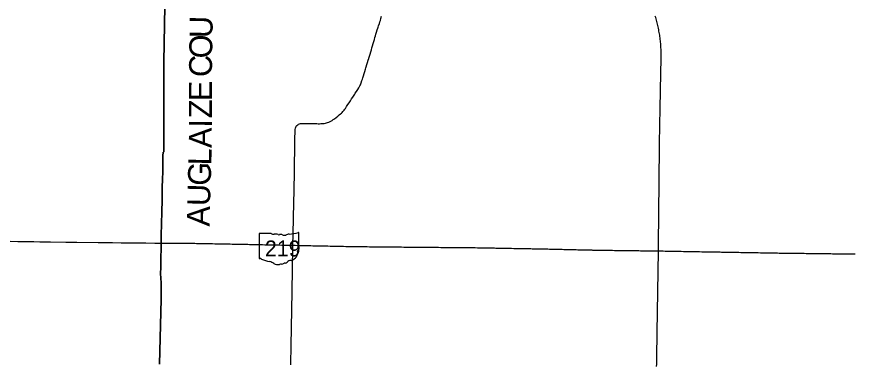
# Model space of a CAD drawing. Extents: x 0 to 34, y 0 to 22.
# Drawn here: x 4.103 to 4.689, y 19.413 to 19.656 of the extents above; entities that cross this region are included whole.
import ezdxf

# ---------------------------------------------------------------- set-up
doc = ezdxf.new("R2010")
doc.units = 0
for name, color, linetype in [('GM_X_County', 7, 'Continuous'), ('GM_X_County_Text', 7, 'Continuous'), ('GM_X_State_Location', 7, 'Continuous'), ('GM_X_State_Route', 7, 'Continuous'), ('GM_X_State_Shield', 7, 'Continuous')]:
    doc.layers.add(name, color=color, linetype=linetype)

msp = doc.modelspace()

# ---------------------------------------------------------------- linework, layer by layer
at = {"layer": 'GM_X_County'}
for points in [[(4.20874, 19.79508), (4.20566, 19.62427), (4.20556, 19.5614), (4.20547, 19.56133), (4.2054, 19.56127), (4.20535, 19.56121), (4.20531, 19.56115), (4.20527, 19.56107), (4.20523, 19.56097), (4.20519, 19.56086), (4.20517, 19.56076), (4.20515, 19.56061), (4.20512, 19.56041), (4.2051, 19.56013), (4.20508, 19.5598), (4.20502, 19.55558), (4.2049, 19.54762), (4.2048, 19.54209), (4.2046, 19.53666), (4.20455, 19.53397), (4.20448, 19.52949), (4.2044, 19.52543), (4.20431, 19.52169), (4.20417, 19.51684), (4.2041, 19.51363), (4.20398, 19.50904), (4.2039, 19.50535), (4.20383, 19.50272), (4.20374, 19.49762), (4.2037, 19.49402), (4.20359, 19.48711), (4.20351, 19.48125), (4.2035, 19.48017), (4.20349, 19.47923), (4.20347, 19.47853), (4.20345, 19.47814), (4.20343, 19.47771), (4.20341, 19.47733), (4.2034, 19.47698), (4.20338, 19.47662), (4.20334, 19.47624), (4.2038, 19.46974), (4.20375, 19.45828), (4.20254, 19.41274)], [(4.20254, 19.41274), (4.20375, 19.45828), (4.2038, 19.46974), (4.20334, 19.47624), (4.20338, 19.47662), (4.2034, 19.47698), (4.20341, 19.47733), (4.20343, 19.47771), (4.20345, 19.47814), (4.20347, 19.47853), (4.20349, 19.47923), (4.2035, 19.48017), (4.20351, 19.48125), (4.20359, 19.48711), (4.2037, 19.49402), (4.20374, 19.49762), (4.20383, 19.50272), (4.2039, 19.50535), (4.20398, 19.50904), (4.2041, 19.51363), (4.20417, 19.51684), (4.20431, 19.52169), (4.2044, 19.52543), (4.20448, 19.52949), (4.20455, 19.53397), (4.2046, 19.53666), (4.2048, 19.54209), (4.2049, 19.54762), (4.20502, 19.55558), (4.20508, 19.5598), (4.2051, 19.56013), (4.20512, 19.56041), (4.20515, 19.56061), (4.20517, 19.56076), (4.20519, 19.56086), (4.20523, 19.56097), (4.20527, 19.56107), (4.20531, 19.56115), (4.20535, 19.56121), (4.2054, 19.56127), (4.20547, 19.56133), (4.20556, 19.5614), (4.20566, 19.62427), (4.20874, 19.79508)]]:
    msp.add_lwpolyline(points, dxfattribs=at)
at = {"layer": 'GM_X_State_Route'}
for points in [[(4.35666, 19.65127), (4.35706, 19.65255), (4.35736, 19.65351), (4.35776, 19.65484), (4.35824, 19.65654)], [(4.5541, 19.62853), (4.5541, 19.62889), (4.55409, 19.63038), (4.55406, 19.63188), (4.55401, 19.63337), (4.55395, 19.63435), (4.5539, 19.63533), (4.55382, 19.63631), (4.55375, 19.63728), (4.55365, 19.63826), (4.55355, 19.63924), (4.55344, 19.64021), (4.55332, 19.64118), (4.55318, 19.64215), (4.55304, 19.64313), (4.55289, 19.64409), (4.55273, 19.64506), (4.55255, 19.64603), (4.55237, 19.64699), (4.55217, 19.64795), (4.55197, 19.64891), (4.55175, 19.64987), (4.55153, 19.65082), (4.55129, 19.65177), (4.55105, 19.65272), (4.55079, 19.65367), (4.55053, 19.65461), (4.55025, 19.65555), (4.54997, 19.65649)], [(4.35581, 19.64878), (4.35613, 19.64973), (4.35666, 19.65127)], [(4.34919, 19.62672), (4.34931, 19.62711), (4.34973, 19.62852), (4.35015, 19.62992), (4.3506, 19.63144), (4.35105, 19.63295), (4.35147, 19.63436), (4.35188, 19.63576), (4.35233, 19.63728), (4.35277, 19.63874), (4.35318, 19.64012), (4.35359, 19.64151), (4.35393, 19.64266), (4.35425, 19.64374)], [(4.35425, 19.64374), (4.35473, 19.64534), (4.35518, 19.64687), (4.35556, 19.64807), (4.35581, 19.64878)], [(4.29608, 19.49608), (4.29611, 19.49766), (4.29615, 19.49924), (4.29619, 19.50082), (4.29622, 19.50241), (4.29626, 19.50399), (4.29629, 19.50557), (4.29633, 19.50715), (4.29637, 19.50873), (4.2964, 19.51031), (4.29644, 19.5119), (4.29648, 19.51348), (4.29651, 19.51506), (4.29655, 19.51664), (4.29659, 19.51822), (4.29662, 19.5198), (4.29666, 19.52139), (4.29669, 19.52297), (4.29673, 19.52455), (4.29677, 19.52613), (4.2968, 19.52771), (4.29684, 19.52929), (4.29687, 19.53087), (4.29691, 19.53246), (4.29695, 19.53404), (4.29698, 19.53562), (4.29702, 19.53711), (4.29705, 19.53861), (4.29707, 19.54019), (4.2971, 19.54177), (4.29712, 19.54336), (4.29714, 19.54494), (4.29716, 19.54652), (4.29718, 19.5481), (4.29721, 19.54968), (4.29723, 19.55127), (4.29725, 19.55285), (4.29727, 19.55443), (4.29729, 19.55601), (4.29732, 19.55759), (4.29733, 19.55878), (4.29735, 19.55996), (4.29738, 19.56154), (4.2974, 19.56312), (4.29743, 19.5647), (4.29746, 19.56628), (4.29748, 19.56787), (4.29751, 19.56945), (4.29754, 19.57101), (4.29756, 19.57258), (4.29759, 19.5739), (4.29761, 19.57523), (4.29769, 19.57618), (4.29777, 19.57714), (4.29796, 19.57814), (4.2982, 19.57886), (4.29848, 19.57934), (4.29896, 19.57991), (4.29945, 19.58039), (4.30013, 19.58079), (4.30076, 19.58105), (4.30147, 19.58122), (4.30186, 19.5813), (4.30241, 19.58133), (4.30335, 19.58133), (4.30493, 19.58131), (4.30651, 19.58129), (4.30809, 19.58126), (4.30967, 19.58124), (4.31126, 19.58122), (4.31284, 19.5812), (4.31373, 19.58119), (4.31462, 19.58117), (4.31577, 19.58121), (4.31692, 19.58125), (4.31798, 19.58137), (4.31904, 19.58158), (4.32024, 19.58192), (4.3213, 19.5823), (4.32221, 19.58272), (4.32267, 19.58297), (4.32366, 19.58352), (4.32441, 19.58403), (4.32517, 19.58454), (4.32639, 19.58554), (4.32761, 19.58654), (4.32857, 19.58733), (4.32952, 19.58811), (4.33007, 19.58859), (4.3306, 19.58909), (4.33111, 19.58961), (4.33159, 19.59015), (4.33205, 19.59071), (4.33248, 19.5913), (4.33289, 19.5919), (4.33375, 19.59322), (4.33462, 19.59455), (4.33548, 19.59588), (4.33634, 19.5972), (4.3372, 19.59853), (4.33806, 19.59986), (4.33892, 19.60118), (4.33937, 19.60187), (4.33981, 19.60255), (4.34066, 19.60382), (4.3415, 19.60509), (4.34226, 19.60636), (4.34302, 19.60762), (4.34351, 19.60849), (4.34397, 19.6098), (4.34447, 19.6113), (4.34479, 19.61227), (4.34511, 19.61325), (4.34557, 19.61476), (4.34603, 19.61628), (4.34649, 19.61779), (4.34695, 19.6193), (4.34722, 19.62018), (4.34749, 19.62105), (4.34794, 19.62257), (4.3484, 19.62408), (4.34885, 19.6256), (4.34919, 19.62672)], [(4.55351, 19.59859), (4.55355, 19.60017), (4.55358, 19.60175), (4.55361, 19.60333), (4.55364, 19.60491), (4.55367, 19.60649), (4.5537, 19.60807), (4.55373, 19.60966), (4.55376, 19.61124), (4.55379, 19.61282), (4.55383, 19.6144), (4.55386, 19.61598), (4.55389, 19.61756), (4.55392, 19.61915), (4.55395, 19.62073), (4.55398, 19.62231), (4.55401, 19.62389), (4.55405, 19.62547), (4.55406, 19.62643), (4.55408, 19.62739), (4.5541, 19.62853)], [(4.55091, 19.41123), (4.55094, 19.41281), (4.55097, 19.41439), (4.55099, 19.41597), (4.55102, 19.41756), (4.55104, 19.41914), (4.55107, 19.42072), (4.55109, 19.4223), (4.55112, 19.42388), (4.55115, 19.42547), (4.55117, 19.42705), (4.5512, 19.42863), (4.55122, 19.43021), (4.55125, 19.4318), (4.55127, 19.43338), (4.5513, 19.43496), (4.55133, 19.43654), (4.55135, 19.43812), (4.55138, 19.43971), (4.5514, 19.44129), (4.55143, 19.44287), (4.55145, 19.44445), (4.55148, 19.44603), (4.5515, 19.44762), (4.55153, 19.4492), (4.55156, 19.45078), (4.55158, 19.45236), (4.55161, 19.45394), (4.55163, 19.45553), (4.55166, 19.45711), (4.55168, 19.45869), (4.55171, 19.46027), (4.55173, 19.46185), (4.55176, 19.46344), (4.55179, 19.46502), (4.55181, 19.4666), (4.55184, 19.46818), (4.55186, 19.46977), (4.55189, 19.47135), (4.55191, 19.47293), (4.55194, 19.47451), (4.55197, 19.47609), (4.55199, 19.47768), (4.55202, 19.47926), (4.55204, 19.48084), (4.55207, 19.48242), (4.55209, 19.484), (4.55212, 19.48559), (4.55214, 19.48717), (4.55217, 19.48875), (4.5522, 19.49033), (4.55221, 19.49123), (4.55222, 19.49212), (4.55223, 19.4937), (4.55225, 19.49529), (4.55226, 19.49687), (4.55227, 19.49845), (4.55228, 19.50003), (4.55229, 19.50162), (4.5523, 19.5032), (4.5523, 19.50411), (4.55231, 19.50501), (4.55233, 19.50659), (4.55234, 19.50818), (4.55236, 19.50976), (4.55237, 19.51134), (4.55239, 19.51292), (4.55241, 19.5145), (4.55242, 19.51609), (4.55244, 19.51767), (4.55246, 19.51925), (4.55247, 19.52083), (4.55249, 19.52242), (4.55251, 19.524), (4.55252, 19.52558), (4.55254, 19.52716), (4.55255, 19.52874), (4.55257, 19.53033), (4.55259, 19.53191), (4.5526, 19.53349), (4.55262, 19.53507), (4.55264, 19.53665), (4.55265, 19.53824), (4.55267, 19.53982), (4.55269, 19.5414), (4.5527, 19.54298), (4.55272, 19.54456), (4.55274, 19.54615), (4.55275, 19.54773), (4.55277, 19.54931), (4.55279, 19.55089), (4.5528, 19.55247), (4.55282, 19.55406), (4.55284, 19.55564), (4.55285, 19.55722), (4.55287, 19.5588), (4.55289, 19.56039), (4.5529, 19.56197), (4.55292, 19.56355), (4.55294, 19.56513), (4.55295, 19.56671), (4.55297, 19.5683), (4.55298, 19.56958), (4.553, 19.57086), (4.55302, 19.57244), (4.55303, 19.57326), (4.55304, 19.57408), (4.55307, 19.57566), (4.55308, 19.57648), (4.55309, 19.57729), (4.55312, 19.57887), (4.55316, 19.58046), (4.55319, 19.58204), (4.55322, 19.58362), (4.55325, 19.5852), (4.55328, 19.58678), (4.55331, 19.58836), (4.55334, 19.58994), (4.55337, 19.59153), (4.55341, 19.59311), (4.55344, 19.59469), (4.55347, 19.59627), (4.55349, 19.59743), (4.55351, 19.59859)], [(4.09796, 19.49892), (4.10328, 19.49881), (4.10834, 19.49873), (4.11462, 19.49863), (4.11885, 19.49857), (4.12221, 19.49851), (4.12638, 19.49843), (4.13708, 19.49833), (4.1397, 19.49832), (4.14009, 19.49832), (4.14478, 19.49825), (4.15971, 19.49806), (4.16967, 19.49791), (4.17579, 19.49784), (4.18101, 19.49781), (4.19314, 19.49766), (4.19931, 19.49759), (4.20179, 19.49759), (4.20376, 19.49757)], [(4.20376, 19.49757), (4.20534, 19.49758), (4.20693, 19.4976), (4.20851, 19.49761), (4.21009, 19.49762), (4.21167, 19.49763), (4.21325, 19.49764), (4.21406, 19.49765), (4.21486, 19.49765), (4.21645, 19.49763), (4.21803, 19.4976), (4.21961, 19.49757), (4.22119, 19.49754), (4.22277, 19.49751), (4.22436, 19.49748), (4.22594, 19.49745), (4.2273, 19.49743), (4.22866, 19.4974), (4.23024, 19.49737), (4.23182, 19.49734), (4.23341, 19.49732), (4.23499, 19.49729), (4.23657, 19.49726), (4.23815, 19.49723), (4.23973, 19.4972), (4.24132, 19.49717), (4.2429, 19.49714), (4.24448, 19.49711), (4.24606, 19.49709), (4.24765, 19.49706), (4.24923, 19.49703), (4.25081, 19.497), (4.25219, 19.49697), (4.25357, 19.49695), (4.25516, 19.49692), (4.25674, 19.49688), (4.25832, 19.49685), (4.2599, 19.49682), (4.26148, 19.49679), (4.26306, 19.49676), (4.26441, 19.49673), (4.26575, 19.4967), (4.26733, 19.49667), (4.26891, 19.49664), (4.26984, 19.49662), (4.27077, 19.4966), (4.27235, 19.49657), (4.27359, 19.49654), (4.27483, 19.49651), (4.27641, 19.49648), (4.27799, 19.49645), (4.27957, 19.49642), (4.28068, 19.4964), (4.2818, 19.49637), (4.28338, 19.49634), (4.28427, 19.49632), (4.28515, 19.4963), (4.28673, 19.49627), (4.28831, 19.49624), (4.2899, 19.49621), (4.29148, 19.49617), (4.29306, 19.49614), (4.29457, 19.49611), (4.29608, 19.49608), (4.29766, 19.49605), (4.29924, 19.49601), (4.30082, 19.49598), (4.30162, 19.49596), (4.30242, 19.49595), (4.30401, 19.49592), (4.30559, 19.49588), (4.30717, 19.49585), (4.30875, 19.49582), (4.31003, 19.49579), (4.3113, 19.49576), (4.31289, 19.49573), (4.31447, 19.4957), (4.31542, 19.49568), (4.31638, 19.49566), (4.31735, 19.49564), (4.31893, 19.49561), (4.32051, 19.49557), (4.32209, 19.49554), (4.32367, 19.49551), (4.32525, 19.49547), (4.32683, 19.49544), (4.32842, 19.49541), (4.33, 19.49537), (4.33158, 19.49534), (4.33316, 19.49531), (4.33474, 19.49528), (4.33632, 19.49524), (4.33747, 19.49522), (4.33861, 19.4952), (4.34019, 19.49518), (4.34177, 19.49516), (4.34336, 19.49515), (4.34494, 19.49513), (4.34652, 19.49512), (4.3481, 19.4951), (4.34968, 19.49509), (4.35127, 19.49507), (4.35285, 19.49506), (4.35443, 19.49504), (4.35601, 19.49502), (4.35759, 19.49501), (4.35876, 19.495), (4.35992, 19.49499), (4.3615, 19.49497), (4.36308, 19.49495), (4.36467, 19.49494), (4.36625, 19.49492), (4.36783, 19.49491), (4.36941, 19.49489), (4.37078, 19.49488), (4.37215, 19.49487), (4.37373, 19.49485), (4.37531, 19.49483), (4.37625, 19.49483), (4.37719, 19.49482), (4.37877, 19.4948), (4.38, 19.49479), (4.38122, 19.49478), (4.38281, 19.49476), (4.38439, 19.49475), (4.38597, 19.49474), (4.38755, 19.49472), (4.38913, 19.49471), (4.3905, 19.4947), (4.39187, 19.49468), (4.39345, 19.49467), (4.39503, 19.49466), (4.39661, 19.49464), (4.3982, 19.49463), (4.39978, 19.49462), (4.40115, 19.4946), (4.40251, 19.49459), (4.4041, 19.49458), (4.40568, 19.49456), (4.40726, 19.49455), (4.40884, 19.49454), (4.41042, 19.49452), (4.41179, 19.49451), (4.41316, 19.4945), (4.41474, 19.49448), (4.41632, 19.49447), (4.41791, 19.49446), (4.41905, 19.49445), (4.42019, 19.49444), (4.42177, 19.49442), (4.42279, 19.49441), (4.4238, 19.49441), (4.42539, 19.49438), (4.4264, 19.49436), (4.42742, 19.49434), (4.429, 19.49431), (4.43002, 19.49429), (4.43104, 19.49428), (4.43262, 19.49425), (4.43364, 19.49423), (4.43465, 19.49421), (4.43623, 19.49418), (4.43725, 19.49416), (4.43827, 19.49415), (4.43985, 19.49412), (4.44144, 19.49409), (4.44302, 19.49406), (4.4446, 19.49403), (4.44618, 19.494), (4.44776, 19.49397), (4.44935, 19.49395), (4.45093, 19.49392), (4.45251, 19.49389), (4.45409, 19.49386), (4.45567, 19.49383), (4.45726, 19.49381), (4.45841, 19.49378), (4.45956, 19.49376), (4.46044, 19.49375), (4.46131, 19.49373), (4.46289, 19.4937), (4.46373, 19.49369), (4.46456, 19.49367), (4.46549, 19.49366), (4.46642, 19.49364), (4.46733, 19.49362), (4.46825, 19.4936), (4.46983, 19.49356), (4.47141, 19.49353), (4.47299, 19.49349), (4.47458, 19.49346), (4.4758, 19.49343), (4.47703, 19.4934), (4.47861, 19.49337), (4.47971, 19.49334), (4.48082, 19.49332), (4.48162, 19.4933), (4.4832, 19.49326), (4.48478, 19.49323), (4.48585, 19.4932), (4.48692, 19.49318), (4.48773, 19.49316), (4.48853, 19.49314), (4.48885, 19.49314), (4.48933, 19.49312), (4.49091, 19.49309), (4.49249, 19.49305), (4.49353, 19.49303), (4.49458, 19.49301), (4.4957, 19.49298), (4.49702, 19.49295), (4.49764, 19.49294), (4.49844, 19.49292), (4.49996, 19.49289), (4.50148, 19.49285), (4.50197, 19.49284), (4.50355, 19.4928), (4.50453, 19.49278), (4.5055, 19.49276), (4.50597, 19.49275), (4.50677, 19.49273), (4.5079, 19.49271), (4.50903, 19.49268), (4.51024, 19.49267), (4.51144, 19.49265), (4.51303, 19.49263), (4.51457, 19.49261), (4.51612, 19.49259), (4.5177, 19.49257), (4.51879, 19.49256), (4.51988, 19.49254), (4.52146, 19.49252), (4.52304, 19.4925), (4.52462, 19.49248), (4.52621, 19.49246), (4.52779, 19.49244), (4.52911, 19.49242), (4.53042, 19.49241), (4.532, 19.49239), (4.53359, 19.49236), (4.53517, 19.49234), (4.53675, 19.49232), (4.53833, 19.4923), (4.53961, 19.49229), (4.54088, 19.49227), (4.54212, 19.49225), (4.54336, 19.49224), (4.54494, 19.49222), (4.54576, 19.49221), (4.54657, 19.4922), (4.54778, 19.49218), (4.54898, 19.49217), (4.55056, 19.49215), (4.55222, 19.49212), (4.55381, 19.49209), (4.55539, 19.49207), (4.55697, 19.49204), (4.55855, 19.49201), (4.56013, 19.49198), (4.56172, 19.49196), (4.5633, 19.49193), (4.56488, 19.4919), (4.56646, 19.49187), (4.56805, 19.49184), (4.56963, 19.49182), (4.57056, 19.4918), (4.5715, 19.49178), (4.57301, 19.49176), (4.57459, 19.49173), (4.57618, 19.4917), (4.57776, 19.49167), (4.57934, 19.49164), (4.58092, 19.49162), (4.5825, 19.49159), (4.58409, 19.49156), (4.58528, 19.49154), (4.58647, 19.49152), (4.58726, 19.4915), (4.58806, 19.49149), (4.58964, 19.49146), (4.59122, 19.49143), (4.5928, 19.49141), (4.59366, 19.49139), (4.59452, 19.49138), (4.59539, 19.49136), (4.59627, 19.49135), (4.59785, 19.49132), (4.59943, 19.49129), (4.60102, 19.49126), (4.6026, 19.49123), (4.60418, 19.49121), (4.60576, 19.49118), (4.60708, 19.49116), (4.60839, 19.49113), (4.60997, 19.49111), (4.61091, 19.49109), (4.61184, 19.49107), (4.61343, 19.49105), (4.61454, 19.49103), (4.61565, 19.49101), (4.61723, 19.49098), (4.61881, 19.49095), (4.62039, 19.49092), (4.62197, 19.4909), (4.62356, 19.49087), (4.62514, 19.49084), (4.62672, 19.49081), (4.6283, 19.49079), (4.62988, 19.49076), (4.63147, 19.49073), (4.63305, 19.4907), (4.63463, 19.49067), (4.6357, 19.49066), (4.63677, 19.49064), (4.63836, 19.49062), (4.63994, 19.4906), (4.64152, 19.49058), (4.6431, 19.49056), (4.64469, 19.49054), (4.64627, 19.49052), (4.64785, 19.4905), (4.64943, 19.49049), (4.65101, 19.49047), (4.6526, 19.49045), (4.65418, 19.49043), (4.65569, 19.49041), (4.6572, 19.49039), (4.65878, 19.49038), (4.66036, 19.49036), (4.66195, 19.49034), (4.66353, 19.49032), (4.66511, 19.4903), (4.66669, 19.49028), (4.66827, 19.49026), (4.66986, 19.49024), (4.67144, 19.49022), (4.67302, 19.49021), (4.67404, 19.49019), (4.67506, 19.49018), (4.67646, 19.49017), (4.67787, 19.49015), (4.67942, 19.49013), (4.681, 19.49011), (4.68258, 19.49009), (4.68416, 19.49007), (4.68574, 19.49005), (4.68733, 19.49003), (4.68862, 19.49002), (4.6899, 19.49)], [(4.29463, 19.41227), (4.29466, 19.41385), (4.29469, 19.41544), (4.29472, 19.41702), (4.29475, 19.4186), (4.29478, 19.42018), (4.29481, 19.42176), (4.29484, 19.42334), (4.29487, 19.42492), (4.2949, 19.42651), (4.29493, 19.42809), (4.29495, 19.42967), (4.29498, 19.43125), (4.29501, 19.43283), (4.29504, 19.43441), (4.29507, 19.436), (4.2951, 19.43758), (4.29513, 19.43916), (4.29516, 19.44074), (4.29519, 19.44232), (4.29522, 19.4439), (4.29525, 19.44549), (4.29528, 19.44707), (4.29531, 19.44865), (4.29534, 19.45023), (4.29536, 19.45176), (4.29539, 19.45328), (4.29542, 19.45487), (4.29544, 19.45645), (4.29547, 19.45803), (4.29549, 19.45961), (4.29552, 19.46119), (4.29554, 19.46278), (4.29557, 19.46436), (4.29559, 19.46594), (4.29562, 19.46752), (4.29565, 19.46911), (4.29567, 19.47069), (4.2957, 19.47227), (4.29572, 19.47385), (4.29575, 19.47543), (4.29577, 19.47702), (4.2958, 19.4786), (4.29582, 19.48018), (4.29585, 19.48176), (4.29587, 19.48334), (4.2959, 19.48493), (4.29592, 19.48651), (4.29595, 19.48809), (4.29597, 19.48967), (4.296, 19.49125), (4.29602, 19.49284), (4.29605, 19.49442), (4.29606, 19.49525), (4.29608, 19.49608)]]:
    msp.add_lwpolyline(points, dxfattribs=at)
at = {"layer": 'GM_X_State_Shield'}
for p, q in [((4.27239, 19.50402), (4.27239, 19.48704)), ((4.28086, 19.50431), (4.27267, 19.50431)), ((4.30036, 19.49585), (4.30036, 19.50473)), ((4.30036, 19.49585), (4.30036, 19.49585))]:
    msp.add_line(p, q, dxfattribs=at)
for centre, major_axis, start_param, end_param in [((4.27271, 19.50406), (0.000324, 0), 1.712693, 3.28349), ((4.28281, 19.50628), (0.00314, 0), 4.042523, 4.731795), ((4.28385, 19.49478), (0.01128, 0), 1.404758, 1.657858), ((4.28641, 19.50414), (0.000907, 0), 3.836095, 5.185415), ((4.28774, 19.50218), (0.00189, 0), 0.950623, 2.079405), ((4.29018, 19.50487), (0.00227, 0), 4.081561, 5.145723), ((4.29418, 19.49913), (0.00597, 0), 1.699011, 2.107814), ((4.2904, 19.52747), (0.02966, 0), 4.814394, 5.042369), ((4.30005, 19.50477), (0.000311, 0), 6.141152, 7.989035), ((4.29206, 19.491), (0.00742, 0), 5.101752, 6.440018), ((4.30148, 19.49213), (0.0021, 0), 2.387724, 3.262537), ((4.30029, 19.4952), (0.000482, 0), 1.883978, 3.671073), ((4.29722, 19.49407), (0.00289, 0), 5.934695, 6.695948), ((4.30003, 19.49581), (0.000333, 0), 5.05454, 6.418171), ((4.27271, 19.487), (0.000327, 0), 3.00124, 4.508301), ((4.27276, 19.48874), (0.00249, 0), 4.665946, 4.897461), ((4.27327, 19.48606), (0.0009, 0), 0.519207, 1.627899), ((4.28463, 19.50132), (0.02142, 0), 4.195997, 4.488961), ((4.29519, 19.48227), (0.00406, 0), 1.647645, 2.488434), ((4.27824, 19.47941), (0.0067, 0), 0.823519, 1.323587), ((4.28549, 19.48597), (0.00425, 0), 4.026481, 4.996735), ((4.28795, 19.4801), (0.00349, 0), 1.495662, 1.94098), ((4.28826, 19.4847), (0.00227, 0), 4.691044, 5.507374), ((4.29031, 19.48306), (0.000638, 0), 1.147584, 2.315152), ((4.29004, 19.48539), (0.0024, 0), 4.937069, 5.64225)]:
    msp.add_ellipse(centre, major_axis=major_axis, ratio=0.8, start_param=start_param, end_param=end_param, dxfattribs=at)

# ---------------------------------------------------------------- texts
at = {"layer": 'GM_X_County_Text'}
for s, rotation, p in [('U', 89.02964, (4.2397, 19.64099)), ('O', 89.23086, (4.23951, 19.62682)), ('C', 89.41806, (4.23938, 19.61378)), ('E', 89.87114, (4.23932, 19.59698)), ('Z', 89.93477, (4.23931, 19.58497)), ('I', 89.91503, (4.2393, 19.57839)), ('A', 89.68113, (4.23922, 19.56412)), ('L', 88.61089, (4.23892, 19.55185)), ('G', 87.93404, (4.23841, 19.53749)), ('U', 88.52424, (4.23804, 19.52333)), ('A', 88.69555, (4.23772, 19.50913))]:
    msp.add_text(s, height=0.01607, rotation=rotation, dxfattribs=at).set_placement(p)
at = {"layer": 'GM_X_State_Location'}
msp.add_text('219', height=0.0000161, rotation=0.00001, dxfattribs=at).set_placement((4.28039, 19.49323))
for s in ['s', 'r']:
    msp.add_text(s, height=0.0000161, dxfattribs=at).set_placement((4.28606, 19.4944))
at = {"layer": 'GM_X_State_Shield'}
msp.add_text('219', height=0.011189, dxfattribs=at).set_placement((4.2765, 19.48823))

doc.saveas('drawing.dxf')
